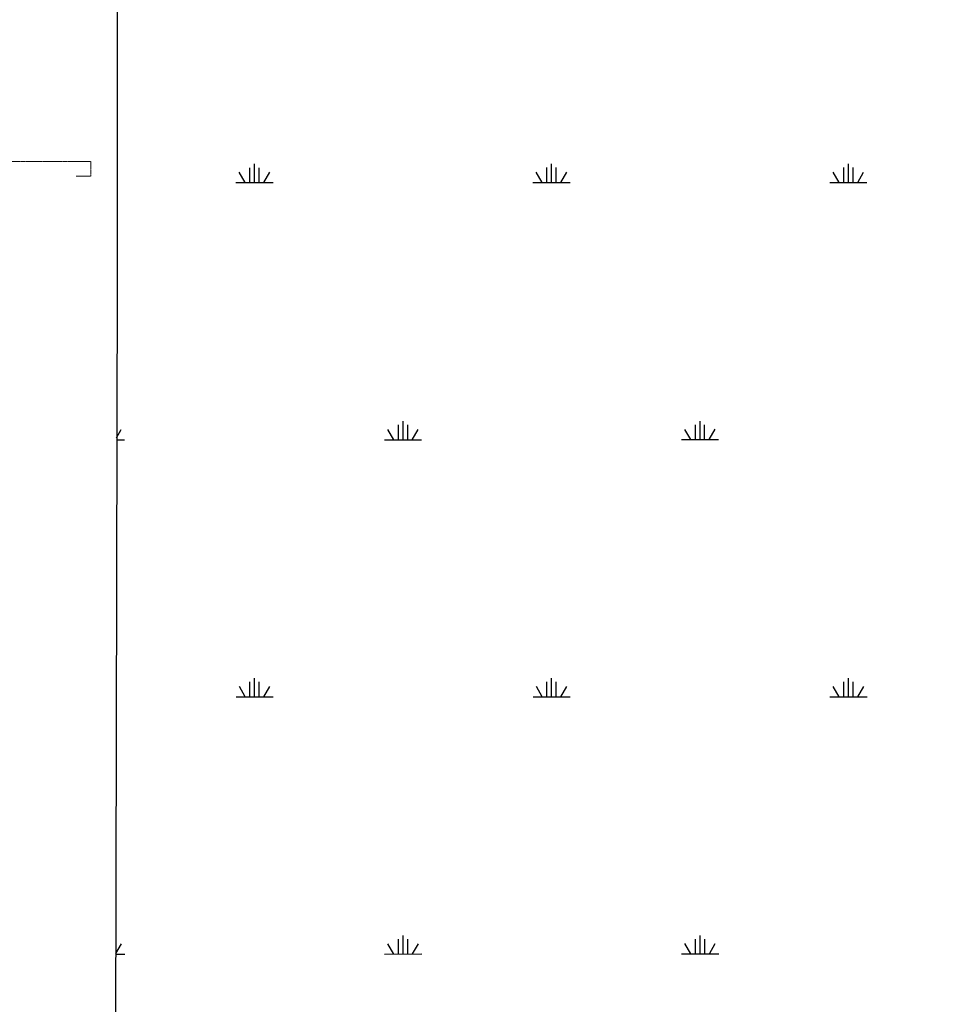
# Model space of a CAD drawing. Header units: metres. Extents: x -270273 to 328371, y -146885 to 591473.
# Tile 324 of 473: x -26161 to -10481, y 399942 to 416787. Entities that reach past the tile are written whole.
import ezdxf

# ---------------------------------------------------------------- set-up
doc = ezdxf.new("R2010")
doc.units = ezdxf.units.M
doc.linetypes.add('RI-AWZI_TERREINRIOLERING', pattern=[19.8, 6, -1.8, 2.4, -1.8, 1.8, -1.8, 2.4, -1.8])
doc.layers.add('B-XX-GR-KRUIDEN-G', color=98, linetype='Continuous')
doc.layers.add('B-XX-VH-KANTVERHARDING-G', color=253, linetype='Continuous')
doc.layers.add('B-XX-RI-AWZI_TERREINRIOLERING-G', color=211, linetype='RI-AWZI_TERREINRIOLERING', lineweight=18)

msp = doc.modelspace()

# ---------------------------------------------------------------- hatches: boundary and pattern name
at = {"layer": 'B-XX-GR-KRUIDEN-G'}
h = msp.add_hatch(dxfattribs=at)
h.set_pattern_fill('SWAMP', color=256, scale=200, angle=-97.45749169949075, style=0)
h.set_pattern_definition([(0.01238424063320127, (-169787.0595620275, 422764.2241633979), (2539.049028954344, 4399.948907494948), [635.0000000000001, -4445.000000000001]), (90.01238424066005, (-169469.5595694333, 422764.2927898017), (-2540.950852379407, 4398.850886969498), [317.4999999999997, -8481.31999999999]), (90.01238424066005, (-169390.1835712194, 422764.3099464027), (-2540.950852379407, 4398.850886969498), [253.9999999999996, -8544.81999999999]), (90.01238424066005, (-169548.9355676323, 422764.2756329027), (-2540.950852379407, 4398.850886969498), [253.9999999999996, -8544.81999999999]), (60.01238424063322, (-169310.8095732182, 422764.3271028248), (-2540.943014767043, 4398.855414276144), [203.2, -4876.799999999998]), (120.0123842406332, (-169628.3095657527, 422764.2584764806), (-5079.992043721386, -1.093493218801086), [203.2, -4876.799999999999])])
edge = h.paths.add_edge_path()
edge.add_line((-24533.25775137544, 391711.8077829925), (-24489.4541806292, 419330.4827747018))
edge.add_arc((-19999.91948965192, 419323.362315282), 4489.540337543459, 135.1156402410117, 179.9091282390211, ccw=False)
edge.add_arc((-19978.83125783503, 419302.3590370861), 4519.303590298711, 84.04228439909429, 135.1156402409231, ccw=False)
edge.add_line((-19509.75251103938, 423797.2528146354), (-3182.49069079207, 423788.0231437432))
edge.add_line((-3182.490690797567, 423788.0231436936), (-3180.484779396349, 414507.6596293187))
edge.add_arc((-2080.484754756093, 414507.897387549), 1100.000050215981, 180.0123841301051, 225.0123820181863)
edge.add_arc((-2080.484825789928, 414507.8973164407), 1099.999949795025, 225.0123820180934, 270.0123842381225)
edge.add_line((-2080.247065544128, 413407.8973924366), (12859.75258535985, 413411.1266098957))
edge.add_arc((12859.51485738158, 414511.1265728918), 1099.999988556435, -89.9876174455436, 0.01238364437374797)
edge.add_line((13959.51482027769, 414511.3643217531), (13957.51180642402, 423778.3340370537))
edge.add_line((13957.51180639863, 423778.3340369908), (25936.32206115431, 423771.562511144))
edge.add_arc((25942.15832622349, 434405.5420098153), 10633.98110032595, -90.03144573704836, -47.10825301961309)
edge.add_arc((26882.199413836, 433393.6450623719), 9252.817576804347, -47.10825301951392, 2.623037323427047)
edge.add_line((36125.32234750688, 433817.0969989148), (36133.50202193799, 442586.3717355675))
edge.add_line((36133.50202196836, 442586.3717354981), (38806.61335758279, 442589.5690444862))
edge.add_line((38806.61335761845, 442589.5690445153), (38811.53167870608, 419834.9209740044))
edge.add_line((38811.5316786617, 419834.9209739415), (36129.78067758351, 413190.6010720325))
edge.add_line((36129.78067758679, 413190.6010721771), (36134.23900752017, 392564.105145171))
edge.add_line((36134.2390075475, 392564.1051450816), (25907.30986468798, 392561.8946375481))
edge.add_line((25907.30986469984, 392561.8946375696), (8947.759008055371, 392085.1724379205))
edge.add_line((8947.759008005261, 392085.1724378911), (-4630.92578147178, 391198.381129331))
edge.add_line((-4630.92578138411, 391198.3811293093), (-17313.68399267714, 390611.1929535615))
edge.add_line((-17313.68399272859, 390611.1929537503), (-24450.8478285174, 391708.6435588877))
edge.add_line((-24450.84782858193, 391708.6435587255), (-24533.26279817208, 391708.6257450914))

# ---------------------------------------------------------------- linework, layer by layer
at = {"layer": 'B-XX-RI-AWZI_TERREINRIOLERING-G'}
msp.add_lwpolyline([(-25187.76321049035, 414358.6462707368), (-29387.76300722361, 414357.3396648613)], dxfattribs=at)
at = {"layer": 'B-XX-RI-AWZI_TERREINRIOLERING-G', "flags": 128}
msp.add_lwpolyline([(-25195.53449067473, 414108.3272781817), (-24945.53449650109, 414108.3813147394), (-24945.58853308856, 414358.3813087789), (-25187.76321049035, 414358.6462707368)], dxfattribs=at)
at = {"layer": 'B-XX-VH-KANTVERHARDING-G'}
msp.add_lwpolyline([(-25063.29476602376, 391711.8470766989), (-24533.2565408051, 391711.8077828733), (-24487.9498039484, 412363.2483261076), (-24489.45418059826, 419330.4827745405, -0.414213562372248), (-20020.42045666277, 423801.4488417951), (-19509.75251089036, 423797.2528145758), (25936.32206127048, 423771.5625111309, 0.427849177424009), (36125.32234756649, 433817.0969998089), (36139.38631159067, 448894.8075424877, 0.4213483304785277), (26087.08760680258, 459093.7700264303), (-20270.5153555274, 459143.9755043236, -0.4056557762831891), (-25065.78419175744, 464123.4757590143), (-24911.48920626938, 502084.5462004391), (-40389.59604468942, 502066.3385708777)], format="xyb", dxfattribs=at)

doc.saveas('drawing.dxf')
